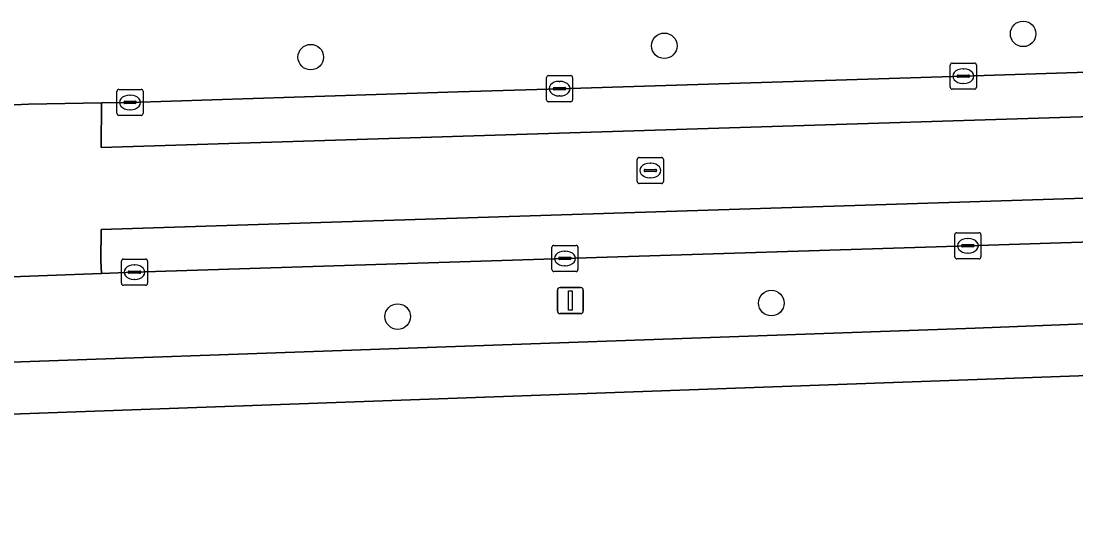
# Model space of a CAD drawing. Extents: x 160554 to 161248, y 385329 to 386506.
# Drawn here: x 160849.63 to 160890.06, y 386436.34 to 386455.36 of the extents above; entities that cross this region are included whole.
import ezdxf

# ---------------------------------------------------------------- set-up
doc = ezdxf.new("R2010")
doc.units = 0
for name, color, linetype in [('IMGEO_Berm_groen', 7, 'Continuous'), ('IMGEO_Boom', 7, 'Continuous'), ('IMGEO_Groenvoorziening', 7, 'Continuous'), ('IMGEO_Kolk', 7, 'Continuous'), ('IMGEO_Lichtmast', 7, 'Continuous'), ('IMGEO_Rijbaan_lokaal_gesloten', 7, 'Continuous'), ('IMGEO_Rijbaan_lokaal_open', 7, 'Continuous'), ('IMGEO_Rioolput', 7, 'Continuous'), ('IMGEO_Voetpad_open', 7, 'Continuous')]:
    doc.layers.add(name, color=color, linetype=linetype)

msp = doc.modelspace()

# ---------------------------------------------------------------- linework, layer by layer
at = {"layer": 'IMGEO_Berm_groen'}
for points in [[(160840.02, 386451.78), (160840.76, 386451.824), (160848.813, 386452.129), (160849.907, 386452.172), (160852.71, 386452.225), (160853.803, 386452.245), (160866.38, 386452.647), (160870.266, 386452.771), (160885.743, 386453.251), (160901.18, 386453.742), (160920.662, 386454.33), (160925.436, 386454.533)], [(160825.769, 386443.57), (160825.259, 386443.557), (160825.332, 386441.461), (160886.196, 386443.598), (160924.485, 386445.112), (160926.308, 386445.166), (160926.175, 386448.04)], [(160926.175, 386448.04), (160920.861, 386447.876), (160901.39, 386447.249), (160885.916, 386446.755), (160870.471, 386446.27), (160853.973, 386445.744), (160852.709, 386445.698), (160837.531, 386445.137), (160834.889, 386445.05), (160834.295, 386445.041)]]:
    msp.add_lwpolyline(points, dxfattribs=at)
at = {"layer": 'IMGEO_Boom'}
for centre in [(160888.033, 386454.869), (160874.279, 386454.413), (160860.729, 386453.979), (160878.383, 386444.561), (160864.062, 386444.044)]:
    msp.add_circle(centre, 0.489, dxfattribs=at)
at = {"layer": 'IMGEO_Groenvoorziening'}
msp.add_lwpolyline([(160960.041, 386435.154), (160962.332, 386435.242), (160970.895, 386435.378), (160970.895, 386436.703), (160968.056, 386436.703), (160968.056, 386439.167), (160971.006, 386439.167), (160971.006, 386437.437), (160972.339, 386437.466), (160972.126, 386444.713), (160937.591, 386443.488), (160886.276, 386441.629), (160825.373, 386439.458), (160814.834, 386439.093), (160800.419, 386438.624), (160707.062, 386435.203)], dxfattribs=at)
at = {"layer": 'IMGEO_Kolk'}
for p, q in [((160885.317, 386453.751), (160886.169, 386453.751)), ((160885.242, 386452.825), (160885.242, 386453.677)), ((160885.73, 386453.531), (160885.755, 386453.531)), ((160886.243, 386453.677), (160886.243, 386452.825)), ((160869.765, 386452.345), (160869.765, 386453.197)), ((160869.84, 386453.271), (160870.692, 386453.271)), ((160870.253, 386453.051), (160870.278, 386453.051)), ((160870.766, 386453.197), (160870.766, 386452.345)), ((160885.501, 386453.245), (160885.501, 386453.257)), ((160885.939, 386453.208), (160885.541, 386453.208)), ((160885.544, 386453.294), (160885.942, 386453.294)), ((160885.753, 386452.971), (160885.728, 386452.971)), ((160885.985, 386453.257), (160885.985, 386453.245)), ((160853.302, 386451.819), (160853.302, 386452.671)), ((160853.377, 386452.745), (160854.229, 386452.745)), ((160853.79, 386452.525), (160853.815, 386452.525)), ((160854.303, 386452.671), (160854.303, 386451.819)), ((160870.024, 386452.765), (160870.024, 386452.777)), ((160870.462, 386452.728), (160870.064, 386452.728)), ((160870.067, 386452.814), (160870.465, 386452.814)), ((160870.508, 386452.777), (160870.508, 386452.765)), ((160886.169, 386452.751), (160885.317, 386452.751)), ((160853.561, 386452.239), (160853.561, 386452.251)), ((160853.999, 386452.202), (160853.601, 386452.202)), ((160853.604, 386452.288), (160854.002, 386452.288)), ((160854.045, 386452.251), (160854.045, 386452.239)), ((160870.692, 386452.271), (160869.84, 386452.271)), ((160870.276, 386452.491), (160870.251, 386452.491)), ((160854.229, 386451.745), (160853.377, 386451.745)), ((160853.813, 386451.965), (160853.788, 386451.965)), ((160885.49, 386447.255), (160886.342, 386447.255)), ((160885.415, 386446.329), (160885.415, 386447.181)), ((160885.903, 386447.035), (160885.928, 386447.035)), ((160886.416, 386447.181), (160886.416, 386446.329)), ((160869.97, 386445.844), (160869.97, 386446.696)), ((160870.045, 386446.77), (160870.897, 386446.77)), ((160870.458, 386446.55), (160870.483, 386446.55)), ((160870.971, 386446.696), (160870.971, 386445.844)), ((160885.674, 386446.749), (160885.674, 386446.761)), ((160886.112, 386446.712), (160885.714, 386446.712)), ((160885.717, 386446.798), (160886.115, 386446.798)), ((160885.926, 386446.475), (160885.901, 386446.475)), ((160886.158, 386446.761), (160886.158, 386446.749)), ((160853.472, 386445.318), (160853.472, 386446.17)), ((160853.547, 386446.244), (160854.399, 386446.244)), ((160854.473, 386446.17), (160854.473, 386445.318)), ((160870.229, 386446.264), (160870.229, 386446.276)), ((160870.667, 386446.227), (160870.269, 386446.227)), ((160870.272, 386446.313), (160870.67, 386446.313)), ((160870.713, 386446.276), (160870.713, 386446.264)), ((160886.342, 386446.255), (160885.49, 386446.255)), ((160853.731, 386445.738), (160853.731, 386445.75)), ((160854.169, 386445.701), (160853.771, 386445.701)), ((160853.774, 386445.787), (160854.172, 386445.787)), ((160853.96, 386446.024), (160853.985, 386446.024)), ((160854.215, 386445.75), (160854.215, 386445.738)), ((160870.897, 386445.77), (160870.045, 386445.77)), ((160870.481, 386445.99), (160870.456, 386445.99)), ((160854.399, 386445.244), (160853.547, 386445.244)), ((160853.983, 386445.464), (160853.958, 386445.464))]:
    msp.add_line(p, q, dxfattribs=at)
for points in [[(160885.317, 386453.751), (160886.169, 386453.751)], [(160885.242, 386452.825), (160885.242, 386453.677)], [(160886.243, 386453.677), (160886.243, 386452.825)], [(160869.765, 386452.345), (160869.765, 386453.197)], [(160869.84, 386453.271), (160870.692, 386453.271)], [(160870.766, 386453.197), (160870.766, 386452.345)], [(160853.302, 386451.819), (160853.302, 386452.671)], [(160853.377, 386452.745), (160854.229, 386452.745)], [(160854.303, 386452.671), (160854.303, 386451.819)], [(160886.169, 386452.751), (160885.317, 386452.751)], [(160870.692, 386452.271), (160869.84, 386452.271)], [(160854.229, 386451.745), (160853.377, 386451.745)], [(160885.49, 386447.255), (160886.342, 386447.255)], [(160885.415, 386446.329), (160885.415, 386447.181)], [(160886.416, 386447.181), (160886.416, 386446.329)], [(160869.97, 386445.844), (160869.97, 386446.696)], [(160870.045, 386446.77), (160870.897, 386446.77)], [(160870.971, 386446.696), (160870.971, 386445.844)], [(160853.472, 386445.318), (160853.472, 386446.17)], [(160853.547, 386446.244), (160854.399, 386446.244)], [(160854.473, 386446.17), (160854.473, 386445.318)], [(160886.342, 386446.255), (160885.49, 386446.255)], [(160870.897, 386445.77), (160870.045, 386445.77)], [(160854.399, 386445.244), (160853.547, 386445.244)]]:
    msp.add_lwpolyline(points, dxfattribs=at)
for centre, radius, start, end in [((160885.319, 386453.675), 0.0765, 91.552, 178.448), ((160885.319, 386453.675), 0.0765, 91.552, 178.448), ((160886.167, 386453.675), 0.0765, 1.552, 88.448), ((160886.167, 386453.675), 0.0765, 1.552, 88.448), ((160869.842, 386453.195), 0.0765, 91.552, 178.448), ((160869.842, 386453.195), 0.0765, 91.552, 178.448), ((160870.69, 386453.195), 0.0765, 1.552, 88.448), ((160870.69, 386453.195), 0.0765, 1.552, 88.448), ((160885.541, 386453.254), 0.0403, 85.8775, 175.7526), ((160885.538, 386453.244), 0.0366, 178.938, 274.7102), ((160885.942, 386453.251), 0.043, 264.8664, 352.4533), ((160885.946, 386453.256), 0.0386, 1.7309, 96.639), ((160853.379, 386452.669), 0.0765, 91.552, 178.448), ((160853.379, 386452.669), 0.0765, 91.552, 178.448), ((160854.227, 386452.669), 0.0765, 1.552, 88.448), ((160854.227, 386452.669), 0.0765, 1.552, 88.448), ((160870.064, 386452.774), 0.0403, 85.8775, 175.7526), ((160870.061, 386452.764), 0.0366, 178.938, 274.7102), ((160870.465, 386452.771), 0.043, 264.8664, 352.4533), ((160870.469, 386452.776), 0.0386, 1.7309, 96.639), ((160885.319, 386452.827), 0.0765, 181.552, 268.448), ((160885.319, 386452.827), 0.0765, 181.552, 268.448), ((160886.167, 386452.827), 0.0765, 271.552, 358.448), ((160886.167, 386452.827), 0.0765, 271.552, 358.448), ((160853.601, 386452.248), 0.0403, 85.8775, 175.7526), ((160853.598, 386452.238), 0.0366, 178.938, 274.7102), ((160854.002, 386452.245), 0.043, 264.8664, 352.4533), ((160854.006, 386452.25), 0.0386, 1.7309, 96.639), ((160869.842, 386452.347), 0.0765, 181.552, 268.448), ((160869.842, 386452.347), 0.0765, 181.552, 268.448), ((160870.69, 386452.347), 0.0765, 271.552, 358.448), ((160870.69, 386452.347), 0.0765, 271.552, 358.448), ((160853.379, 386451.821), 0.0765, 181.552, 268.448), ((160853.379, 386451.821), 0.0765, 181.552, 268.448), ((160854.227, 386451.821), 0.0765, 271.552, 358.448), ((160854.227, 386451.821), 0.0765, 271.552, 358.448), ((160885.492, 386447.179), 0.0765, 91.552, 178.448), ((160885.492, 386447.179), 0.0765, 91.552, 178.448), ((160886.34, 386447.179), 0.0765, 1.552, 88.448), ((160886.34, 386447.179), 0.0765, 1.552, 88.448), ((160870.047, 386446.694), 0.0765, 91.552, 178.448), ((160870.047, 386446.694), 0.0765, 91.552, 178.448), ((160870.895, 386446.694), 0.0765, 1.552, 88.448), ((160870.895, 386446.694), 0.0765, 1.552, 88.448), ((160885.714, 386446.758), 0.0403, 85.8775, 175.7526), ((160885.711, 386446.748), 0.0366, 178.938, 274.7102), ((160886.115, 386446.755), 0.043, 264.8664, 352.4533), ((160886.119, 386446.76), 0.0386, 1.7309, 96.639), ((160853.549, 386446.168), 0.0765, 91.552, 178.448), ((160853.549, 386446.168), 0.0765, 91.552, 178.448), ((160854.397, 386446.168), 0.0765, 1.552, 88.448), ((160854.397, 386446.168), 0.0765, 1.552, 88.448), ((160870.269, 386446.273), 0.0403, 85.8775, 175.7526), ((160870.266, 386446.263), 0.0366, 178.938, 274.7102), ((160870.67, 386446.27), 0.043, 264.8664, 352.4533), ((160870.674, 386446.275), 0.0386, 1.7309, 96.639), ((160885.492, 386446.331), 0.0765, 181.552, 268.448), ((160885.492, 386446.331), 0.0765, 181.552, 268.448), ((160886.34, 386446.331), 0.0765, 271.552, 358.448), ((160886.34, 386446.331), 0.0765, 271.552, 358.448), ((160853.771, 386445.747), 0.0403, 85.8775, 175.7526), ((160853.768, 386445.737), 0.0366, 178.938, 274.7102), ((160854.172, 386445.744), 0.043, 264.8664, 352.4533), ((160854.176, 386445.749), 0.0386, 1.7309, 96.639), ((160870.047, 386445.846), 0.0765, 181.552, 268.448), ((160870.047, 386445.846), 0.0765, 181.552, 268.448), ((160870.895, 386445.846), 0.0765, 271.552, 358.448), ((160870.895, 386445.846), 0.0765, 271.552, 358.448), ((160853.549, 386445.32), 0.0765, 181.552, 268.448), ((160853.549, 386445.32), 0.0765, 181.552, 268.448), ((160854.397, 386445.32), 0.0765, 271.552, 358.448), ((160854.397, 386445.32), 0.0765, 271.552, 358.448)]:
    msp.add_arc(centre, radius, start, end, dxfattribs=at)
for centre, major_axis, ratio, start_param, end_param in [((160885.729, 386453.251), (-0.387, 0.002), 0.722429, 4.712389, 7.853982), ((160885.754, 386453.251), (-0.39, 0.002), 0.717154, 1.570796, 4.712389), ((160870.252, 386452.771), (-0.387, 0.002), 0.722429, 4.712389, 7.853982), ((160870.277, 386452.771), (-0.39, 0.002), 0.717154, 1.570796, 4.712389), ((160853.789, 386452.245), (-0.387, 0.002), 0.722429, 4.712389, 7.853982), ((160853.814, 386452.245), (-0.39, 0.002), 0.717154, 1.570796, 4.712389), ((160885.902, 386446.755), (-0.387, 0.002), 0.722429, 4.712389, 7.853982), ((160885.927, 386446.755), (-0.39, 0.002), 0.717154, 1.570796, 4.712389), ((160870.457, 386446.27), (-0.387, 0.002), 0.722429, 4.712389, 7.853982), ((160870.482, 386446.27), (-0.39, 0.002), 0.717154, 1.570796, 4.712389), ((160853.959, 386445.744), (-0.387, 0.002), 0.722429, 4.712389, 7.853982), ((160853.984, 386445.744), (-0.39, 0.002), 0.717154, 1.570796, 4.712389)]:
    msp.add_ellipse(centre, major_axis=major_axis, ratio=ratio, start_param=start_param, end_param=end_param, dxfattribs=at)
at = {"layer": 'IMGEO_Lichtmast'}
for p, q in [((160870.184, 386444.259), (160870.184, 386445.059)), ((160870.184, 386445.059), (160870.184, 386444.259)), ((160870.284, 386445.159), (160871.074, 386445.159)), ((160871.074, 386445.159), (160870.284, 386445.159)), ((160871.174, 386445.059), (160871.174, 386444.259)), ((160871.174, 386444.259), (160871.174, 386445.059)), ((160871.074, 386444.159), (160870.284, 386444.159)), ((160870.284, 386444.159), (160871.074, 386444.159))]:
    msp.add_line(p, q, dxfattribs=at)
msp.add_lwpolyline([(160870.604, 386445.034), (160870.754, 386445.034), (160870.754, 386444.284), (160870.604, 386444.284), (160870.604, 386445.034)], dxfattribs=at)
for centre, start, end in [((160870.284, 386445.059), 90, 180), ((160870.284, 386445.059), 90, 180), ((160871.074, 386445.059), 0, 90), ((160871.074, 386445.059), 360, 90), ((160870.284, 386444.259), 180, 270), ((160870.284, 386444.259), 180, 270), ((160871.074, 386444.259), 270, 0), ((160871.074, 386444.259), 270, 0)]:
    msp.add_arc(centre, 0.1, start, end, dxfattribs=at)
at = {"layer": 'IMGEO_Rijbaan_lokaal_gesloten'}
msp.add_lwpolyline([(160934.11, 386454.814), (160928.92, 386454.642), (160925.436, 386454.533), (160920.662, 386454.33), (160901.18, 386453.742), (160885.743, 386453.251), (160870.266, 386452.771), (160866.38, 386452.647), (160853.803, 386452.245), (160852.71, 386452.225), (160852.696, 386450.515), (160914.745, 386452.456), (160968.089, 386454.126)], dxfattribs=at)
msp.add_lwpolyline([(160949.769, 386448.768), (160962.771, 386449.179), (160967.01, 386449.301), (160967.167, 386449.316), (160977.951, 386449.648), (160977.958, 386451.373), (160953.521, 386450.568), (160901.237, 386448.921), (160852.696, 386447.375), (160852.687, 386446.189), (160852.709, 386445.698), (160853.973, 386445.744), (160870.471, 386446.27), (160885.916, 386446.755), (160901.39, 386447.249), (160920.861, 386447.876), (160926.175, 386448.04), (160930.106, 386448.161), (160937.326, 386448.383)], close=True, dxfattribs=at)
at = {"layer": 'IMGEO_Rijbaan_lokaal_open'}
msp.add_lwpolyline([(160953.521, 386450.568), (160977.958, 386451.373), (160977.884, 386454.459), (160977.113, 386454.414), (160968.089, 386454.126), (160914.745, 386452.456), (160852.696, 386450.515), (160852.71, 386452.225), (160849.907, 386452.172), (160848.813, 386452.129), (160848.661, 386452.071), (160848.499, 386452.009), (160841.687, 386448.669), (160835.715, 386445.741), (160834.902, 386445.264), (160834.889, 386445.05), (160837.531, 386445.137), (160852.709, 386445.698), (160852.687, 386446.189), (160852.696, 386447.375), (160901.237, 386448.921)], close=True, dxfattribs=at)
at = {"layer": 'IMGEO_Rioolput'}
for p, q in [((160873.32, 386450.138), (160874.172, 386450.138)), ((160873.245, 386449.212), (160873.245, 386450.064)), ((160873.547, 386449.681), (160873.945, 386449.681)), ((160873.733, 386449.918), (160873.758, 386449.918)), ((160874.246, 386450.064), (160874.246, 386449.212)), ((160873.504, 386449.632), (160873.504, 386449.644)), ((160873.942, 386449.595), (160873.544, 386449.595)), ((160873.756, 386449.358), (160873.731, 386449.358)), ((160873.988, 386449.644), (160873.988, 386449.632)), ((160874.172, 386449.138), (160873.32, 386449.138))]:
    msp.add_line(p, q, dxfattribs=at)
for points in [[(160873.32, 386450.138), (160874.172, 386450.138)], [(160873.245, 386449.212), (160873.245, 386450.064)], [(160874.246, 386450.064), (160874.246, 386449.212)], [(160874.172, 386449.138), (160873.32, 386449.138)]]:
    msp.add_lwpolyline(points, dxfattribs=at)
for centre, radius, start, end in [((160873.322, 386450.062), 0.0765, 91.552, 178.448), ((160873.322, 386450.062), 0.0765, 91.552, 178.448), ((160874.17, 386450.062), 0.0765, 1.552, 88.448), ((160874.17, 386450.062), 0.0765, 1.552, 88.448), ((160873.544, 386449.641), 0.0403, 85.8775, 175.7526), ((160873.949, 386449.643), 0.0386, 1.7309, 96.639), ((160873.541, 386449.631), 0.0366, 178.938, 274.7102), ((160873.945, 386449.638), 0.043, 264.8664, 352.4533), ((160873.322, 386449.214), 0.0765, 181.552, 268.448), ((160873.322, 386449.214), 0.0765, 181.552, 268.448), ((160874.17, 386449.214), 0.0765, 271.552, 358.448), ((160874.17, 386449.214), 0.0765, 271.552, 358.448)]:
    msp.add_arc(centre, radius, start, end, dxfattribs=at)
for centre, major_axis, ratio, start_param, end_param in [((160873.732, 386449.638), (-0.387, 0.002), 0.722429, 4.712389, 7.853982), ((160873.757, 386449.638), (-0.39, 0.002), 0.717154, 1.570796, 4.712389)]:
    msp.add_ellipse(centre, major_axis=major_axis, ratio=ratio, start_param=start_param, end_param=end_param, dxfattribs=at)
at = {"layer": 'IMGEO_Voetpad_open'}
for points in [[(160971.853, 386446.687), (160931.965, 386445.388), (160930.229, 386445.311), (160930.106, 386448.161), (160926.175, 386448.04), (160926.308, 386445.166), (160924.485, 386445.112), (160886.196, 386443.598), (160825.332, 386441.461)], [(160825.373, 386439.458), (160886.276, 386441.629), (160937.591, 386443.488), (160972.126, 386444.713)]]:
    msp.add_lwpolyline(points, dxfattribs=at)

doc.saveas('drawing.dxf')
